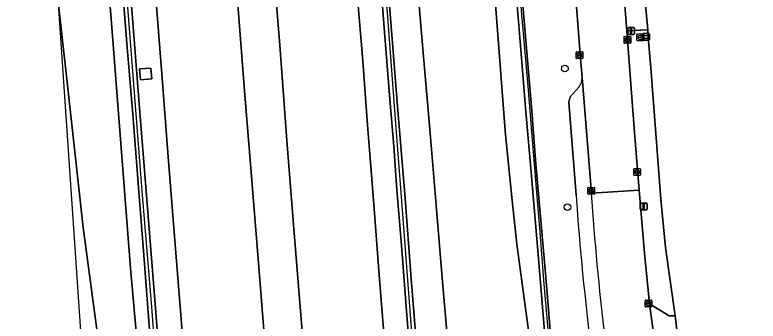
# Model space of a CAD drawing. Extents: x 157692 to 159674, y 381452 to 383291.
# Drawn here: x 157813.5 to 157922.9, y 381667.1 to 381712.2 of the extents above; entities that cross this region are included whole.
import ezdxf

# ---------------------------------------------------------------- set-up
doc = ezdxf.new("R2010")
doc.units = 0
for name, color, linetype in [('IMGEO_Berm_groen', 7, 'Continuous'), ('IMGEO_Boom', 7, 'Continuous'), ('IMGEO_Brandkraan', 7, 'Continuous'), ('IMGEO_Erf', 7, 'Continuous'), ('IMGEO_Geluidsscherm', 7, 'Continuous'), ('IMGEO_Grasland_overig', 7, 'Continuous'), ('IMGEO_Groenvoorziening', 7, 'Continuous'), ('IMGEO_Kolk', 7, 'Continuous'), ('IMGEO_Lichtmast', 7, 'Continuous'), ('IMGEO_Muur', 7, 'Continuous'), ('IMGEO_Parkeervlak_open', 7, 'Continuous'), ('IMGEO_Rijbaan_autosnelweg', 7, 'Continuous'), ('IMGEO_Rijbaan_autoweg', 7, 'Continuous'), ('IMGEO_Rijbaan_lokaal_gesloten', 7, 'Continuous'), ('IMGEO_Terreindeel_gesloten', 7, 'Continuous'), ('IMGEO_Verklikker', 7, 'Continuous'), ('IMGEO_Voetpad_open', 7, 'Continuous')]:
    doc.layers.add(name, color=color, linetype=linetype)

msp = doc.modelspace()

# ---------------------------------------------------------------- linework, layer by layer
at = {"layer": 'IMGEO_Berm_groen'}
for points in [[(157824.79, 381746.67), (157827.7, 381711.64), (157830.54, 381674.92), (157833.82, 381638.02), (157836.52, 381602.02), (157837.16, 381576.37), (157833.05, 381611.29), (157829.43, 381636.71), (157826.2, 381661.12), (157823.54, 381680.91), (157821.08, 381703.21), (157819.85, 381714.67), (157823.23, 381664.97), (157823.99, 381659.66), (157825.78, 381647.8), (157827.17, 381638.22), (157828, 381631.65), (157829.75, 381618.32), (157831.18, 381605.98), (157832.69, 381593.11)], [(157867.96, 381722.3), (157868.99, 381709.28), (157869.88, 381698.16), (157870.87, 381685.86), (157871.83, 381673.37), (157872.84, 381660.62), (157873.71, 381649.4), (157874.5, 381639.59), (157875.59, 381625.55), (157876.48, 381614.2), (157877.28, 381604.7), (157878.13, 381593.66)], [(157846.29, 381714.43), (157847.31, 381701.04), (157848.27, 381689.06), (157849.3, 381676.29), (157850.26, 381664.56), (157851.21, 381652.8), (157852.32, 381638.78), (157853.48, 381623.84), (157854.92, 381605.64), (157855.96, 381591.98), (157856.86, 381580.36), (157858.49, 381560.35), (157863.67, 381565.93), (157862.21, 381584.59), (157860.75, 381603.96), (157859.43, 381619.5), (157857.89, 381639.11), (157856.98, 381650.68), (157855.79, 381665.6), (157854.56, 381680.72), (157853.55, 381693.73), (157852.52, 381707.77), (157851.41, 381720.99)], [(157877.43, 381589.7), (157876.67, 381599.29), (157875.87, 381609.29), (157874.96, 381620.65), (157874.16, 381630.85), (157873.47, 381639.62), (157872.93, 381646.15), (157872.28, 381654.54), (157871.54, 381663.62), (157870.9, 381671.84), (157870.35, 381678.92), (157869.74, 381686.47), (157869.25, 381692.91), (157868.64, 381700.42), (157867.92, 381709.72), (157867.17, 381719.37)], [(157839.24, 381591.72), (157838.46, 381601.49), (157837.75, 381610.4), (157837.05, 381619.22), (157836.25, 381629.45), (157835.61, 381637.79), (157834.92, 381645.84), (157834.24, 381655.16), (157833.33, 381665.88), (157832.48, 381676.85), (157831.64, 381687.45), (157830.85, 381697.6), (157830, 381708.05), (157829.16, 381718.68)], [(157863.73, 381717.09), (157864.64, 381706.06), (157865.47, 381695.41), (157866.33, 381684.38), (157867.09, 381674.55), (157867.86, 381664.76), (157868.75, 381653.07), (157869.85, 381640.09), (157870.8, 381627.18), (157871.89, 381613.89), (157872.94, 381600.36), (157873.76, 381590.17)], [(157884.25, 381713.79), (157885.72, 381694.58), (157886.68, 381684.92), (157887.4, 381678.45), (157888.7, 381668.64), (157890.37, 381656.46), (157892.2, 381657.01), (157892.01, 381659.15), (157891.4, 381666.23), (157890.52, 381676.96), (157889.47, 381689.08), (157888.65, 381698.57), (157887.93, 381707.73), (157887.15, 381717.19)], [(157830.62, 381714.27), (157831.78, 381699.14), (157833.02, 381683.84), (157834.2, 381669.03), (157835.23, 381655.55), (157835.38, 381653.78), (157836.7, 381653.9), (157836.79, 381653.24), (157839.06, 381653.42), (157838.8, 381656.68), (157838, 381667.42), (157836.99, 381679.63), (157836.13, 381690.68), (157835.17, 381702.91), (157834.19, 381715.42)], [(157883.24, 381593.3), (157882.45, 381602.82), (157881.42, 381614.91), (157880.42, 381626.03), (157879.46, 381637.29), (157879.15, 381641.25), (157878.26, 381651.7), (157877.31, 381662.74), (157876.45, 381672.93), (157875.49, 381684.24), (157874.61, 381694.82), (157873.68, 381705.52), (157873, 381713.59)]]:
    msp.add_lwpolyline(points, dxfattribs=at)
msp.add_lwpolyline([(157833.66, 381702.82), (157831.98, 381702.69), (157831.86, 381704.28), (157833.53, 381704.41)], close=True, dxfattribs=at)
at = {"layer": 'IMGEO_Boom'}
for centre in [(157894.46, 381704.35), (157894.83, 381683.93)]:
    msp.add_circle(centre, 0.489, dxfattribs=at)
at = {"layer": 'IMGEO_Brandkraan'}
for p, q in [((157905.05, 381708.5), (157905.05, 381709.36)), ((157905.13, 381709.43), (157905.98, 381709.43)), ((157905.54, 381709.21), (157905.57, 381709.21)), ((157906.05, 381709.36), (157906.05, 381708.5)), ((157905.98, 381708.43), (157905.13, 381708.43)), ((157905.31, 381708.92), (157905.31, 381708.94)), ((157905.35, 381708.97), (157905.75, 381708.97)), ((157905.75, 381708.89), (157905.35, 381708.89)), ((157905.56, 381708.65), (157905.54, 381708.65)), ((157905.8, 381708.94), (157905.8, 381708.92))]:
    msp.add_line(p, q, dxfattribs=at)
for points in [[(157905.05, 381708.5), (157905.05, 381709.36)], [(157905.13, 381709.43), (157905.98, 381709.43)], [(157906.05, 381709.36), (157906.05, 381708.5)], [(157905.98, 381708.43), (157905.13, 381708.43)]]:
    msp.add_lwpolyline(points, dxfattribs=at)
for centre, radius, start, end in [((157905.13, 381709.35), 0.0765, 91.552, 178.448), ((157905.13, 381709.35), 0.0765, 91.552, 178.448), ((157905.98, 381709.35), 0.0765, 1.552, 88.448), ((157905.98, 381709.35), 0.0765, 1.552, 88.448), ((157905.13, 381708.5), 0.0765, 181.552, 268.448), ((157905.13, 381708.5), 0.0765, 181.552, 268.448), ((157905.35, 381708.93), 0.0403, 85.8775, 175.7526), ((157905.35, 381708.92), 0.0366, 178.938, 274.7102), ((157905.76, 381708.93), 0.0386, 1.7309, 96.639), ((157905.75, 381708.93), 0.043, 264.8664, 352.4533), ((157905.98, 381708.5), 0.0765, 271.552, 358.448), ((157905.98, 381708.5), 0.0765, 271.552, 358.448)]:
    msp.add_arc(centre, radius, start, end, dxfattribs=at)
for centre, major_axis, ratio, start_param, end_param in [((157905.54, 381708.93), (-0.387, 0.002), 0.722429, 4.712389, 7.853982), ((157905.56, 381708.93), (-0.39, 0.002), 0.717154, 1.570796, 4.712389)]:
    msp.add_ellipse(centre, major_axis=major_axis, ratio=ratio, start_param=start_param, end_param=end_param, dxfattribs=at)
at = {"layer": 'IMGEO_Erf'}
msp.add_lwpolyline([(157906.18, 381715.36), (157906.63, 381710.05), (157906.82, 381707.78), (157907.1, 381704.46), (157908.59, 381685.1), (157909.23, 381677.96), (157910.66, 381667.9), (157911.71, 381659.32), (157912.44, 381654.07), (157912.45, 381654.03), (157913.71, 381648.82), (157914.92, 381642.99), (157917.13, 381633.66), (157918.99, 381627.12), (157922.62, 381615.82), (157924.2, 381611.59)], dxfattribs=at)
at = {"layer": 'IMGEO_Geluidsscherm'}
for points in [[(157836.26, 381635.44), (157835.02, 381651.49), (157833.59, 381669.82), (157832.25, 381686.26), (157830.85, 381703.94), (157829.35, 381723.43), (157827.76, 381743.04), (157826.35, 381760.77), (157824.63, 381782.18), (157822.93, 381803.73), (157821.48, 381822.36), (157819.85, 381842.79), (157818.66, 381858.07), (157816.93, 381881.04), (157814.98, 381903.48), (157814.14, 381915.33)], [(157874.05, 381638.71), (157872.67, 381656.09), (157871.74, 381668.03), (157870.72, 381681.64), (157869.57, 381696.23), (157868.32, 381712.59), (157867.16, 381726.49), (157865.95, 381741.21), (157864.81, 381756.45), (157863.81, 381768.98), (157862.39, 381786.19), (157861.41, 381800.71), (157860.15, 381816.5), (157858.88, 381832.38), (157857.55, 381849.6), (157856.04, 381866.76), (157854.91, 381881.82), (157854.74, 381883.41), (157854.58, 381886.29)], [(157894.14, 381641.12), (157893.25, 381651.55), (157892.35, 381662.06), (157891.41, 381672.57), (157890.76, 381680.81), (157889.9, 381691.37), (157889.06, 381701.76), (157888.12, 381712.27), (157887.11, 381724.84), (157885.96, 381739.48), (157885.02, 381750.85), (157883.82, 381765.44), (157882.66, 381780.12), (157881.7, 381792.66), (157880.69, 381805.32), (157879.69, 381817.85), (157878.57, 381832.53), (157877.42, 381847.08), (157876.41, 381859.74), (157875.21, 381874.34), (157874.45, 381884.77)]]:
    msp.add_lwpolyline(points, dxfattribs=at)
at = {"layer": 'IMGEO_Grasland_overig'}
msp.add_lwpolyline([(157819.85, 381714.67), (157821.08, 381703.21), (157823.54, 381680.91), (157826.2, 381661.12), (157829.43, 381636.71), (157833.05, 381611.29), (157837.16, 381576.37), (157836.52, 381602.02), (157833.82, 381638.02), (157830.54, 381674.92), (157827.7, 381711.64), (157824.79, 381746.67), (157822.28, 381780.13), (157821.15, 381794.62), (157820.74, 381794.6), (157814.67, 381794.25), (157813.5, 381794.19), (157817.05, 381750), (157819.7, 381716.89)], close=True, dxfattribs=at)
at = {"layer": 'IMGEO_Groenvoorziening'}
for points in [[(157896.98, 381703.04), (157896.76, 381705.8), (157894.87, 381730.01)], [(157888.11, 381715.45), (157889.51, 381698.7), (157890.18, 381690.3), (157891.62, 381673.59), (157892.32, 381665.23), (157893.8, 381648.45), (157894.54, 381640.16), (157895.96, 381623.38), (157896.69, 381615.01), (157897.41, 381606.66), (157898.13, 381598.22)], [(157896.1, 381685.7), (157895.03, 381699.39), (157895.21, 381700.16), (157896.55, 381701.66)]]:
    msp.add_lwpolyline(points, dxfattribs=at)
for centre, radius, start, end in [((157894.92, 381702.91), 2.06, 322.415, 3.5718), ((158259.97, 381709.91), 364.67, 183.8076, 187.4616)]:
    msp.add_arc(centre, radius, start, end, dxfattribs=at)
at = {"layer": 'IMGEO_Kolk'}
for p, q in [((157903.15, 381708.14), (157903.15, 381708.99)), ((157903.22, 381709.06), (157904.08, 381709.06)), ((157904.08, 381708.06), (157903.22, 381708.06)), ((157903.41, 381708.56), (157903.41, 381708.57)), ((157903.45, 381708.61), (157903.85, 381708.61)), ((157903.84, 381708.52), (157903.45, 381708.52)), ((157903.66, 381708.28), (157903.63, 381708.28)), ((157903.64, 381708.84), (157903.66, 381708.84)), ((157903.89, 381708.57), (157903.89, 381708.56)), ((157904.15, 381708.99), (157904.15, 381708.14)), ((157896.1, 381705.88), (157896.1, 381706.74)), ((157896.17, 381706.81), (157897.03, 381706.81)), ((157897.03, 381705.81), (157896.17, 381705.81)), ((157896.36, 381706.3), (157896.36, 381706.32)), ((157896.4, 381706.35), (157896.8, 381706.35)), ((157896.8, 381706.27), (157896.4, 381706.27)), ((157896.61, 381706.03), (157896.58, 381706.03)), ((157896.59, 381706.59), (157896.61, 381706.59)), ((157896.84, 381706.32), (157896.84, 381706.3)), ((157897.1, 381706.74), (157897.1, 381705.88)), ((157904.57, 381688.68), (157904.57, 381689.54)), ((157904.64, 381689.61), (157905.5, 381689.61)), ((157905.57, 381689.54), (157905.57, 381688.68)), ((157905.5, 381688.61), (157904.64, 381688.61)), ((157904.83, 381689.1), (157904.83, 381689.12)), ((157904.87, 381689.15), (157905.27, 381689.15)), ((157905.27, 381689.07), (157904.87, 381689.07)), ((157905.06, 381689.39), (157905.08, 381689.39)), ((157905.08, 381688.83), (157905.06, 381688.83)), ((157905.31, 381689.12), (157905.31, 381689.1)), ((157897.81, 381685.91), (157897.81, 381686.76)), ((157897.88, 381686.84), (157898.73, 381686.84)), ((157898.07, 381686.33), (157898.07, 381686.34)), ((157898.11, 381686.38), (157898.51, 381686.38)), ((157898.5, 381686.29), (157898.11, 381686.29)), ((157898.3, 381686.62), (157898.32, 381686.62)), ((157898.55, 381686.34), (157898.55, 381686.33)), ((157898.81, 381686.76), (157898.81, 381685.91)), ((157898.73, 381685.84), (157897.88, 381685.84)), ((157898.32, 381686.06), (157898.29, 381686.06)), ((157906.26, 381669.3), (157906.26, 381670.15)), ((157906.34, 381670.22), (157907.19, 381670.22)), ((157906.52, 381669.72), (157906.52, 381669.73)), ((157906.56, 381669.77), (157906.96, 381669.77)), ((157906.75, 381670), (157906.77, 381670)), ((157907, 381669.73), (157907, 381669.72)), ((157907.26, 381670.15), (157907.26, 381669.3)), ((157907.19, 381669.22), (157906.34, 381669.22)), ((157906.96, 381669.68), (157906.56, 381669.68)), ((157906.77, 381669.44), (157906.75, 381669.44))]:
    msp.add_line(p, q, dxfattribs=at)
for points in [[(157903.15, 381708.14), (157903.15, 381708.99)], [(157903.22, 381709.06), (157904.08, 381709.06)], [(157904.08, 381708.06), (157903.22, 381708.06)], [(157904.15, 381708.99), (157904.15, 381708.14)], [(157896.1, 381705.88), (157896.1, 381706.74)], [(157896.17, 381706.81), (157897.03, 381706.81)], [(157897.03, 381705.81), (157896.17, 381705.81)], [(157897.1, 381706.74), (157897.1, 381705.88)], [(157904.57, 381688.68), (157904.57, 381689.54)], [(157904.64, 381689.61), (157905.5, 381689.61)], [(157905.57, 381689.54), (157905.57, 381688.68)], [(157905.5, 381688.61), (157904.64, 381688.61)], [(157897.81, 381685.91), (157897.81, 381686.76)], [(157897.88, 381686.84), (157898.73, 381686.84)], [(157898.81, 381686.76), (157898.81, 381685.91)], [(157898.73, 381685.84), (157897.88, 381685.84)], [(157906.26, 381669.3), (157906.26, 381670.15)], [(157906.34, 381670.22), (157907.19, 381670.22)], [(157907.26, 381670.15), (157907.26, 381669.3)], [(157907.19, 381669.22), (157906.34, 381669.22)]]:
    msp.add_lwpolyline(points, dxfattribs=at)
for centre, radius, start, end in [((157903.22, 381708.99), 0.0765, 91.552, 178.448), ((157903.22, 381708.99), 0.0765, 91.552, 178.448), ((157903.22, 381708.14), 0.0765, 181.552, 268.448), ((157903.22, 381708.14), 0.0765, 181.552, 268.448), ((157903.45, 381708.57), 0.0403, 85.8775, 175.7526), ((157903.44, 381708.56), 0.0366, 178.938, 274.7102), ((157903.85, 381708.56), 0.043, 264.8664, 352.4533), ((157903.85, 381708.57), 0.0386, 1.7309, 96.639), ((157904.07, 381708.99), 0.0765, 1.552, 88.448), ((157904.07, 381708.99), 0.0765, 1.552, 88.448), ((157904.07, 381708.14), 0.0765, 271.552, 358.448), ((157904.07, 381708.14), 0.0765, 271.552, 358.448), ((157896.18, 381706.74), 0.0765, 91.552, 178.448), ((157896.18, 381706.74), 0.0765, 91.552, 178.448), ((157896.18, 381705.89), 0.0765, 181.552, 268.448), ((157896.18, 381705.89), 0.0765, 181.552, 268.448), ((157896.4, 381706.31), 0.0403, 85.8775, 175.7526), ((157896.39, 381706.3), 0.0366, 178.938, 274.7102), ((157896.8, 381706.32), 0.0386, 1.7309, 96.639), ((157896.8, 381706.31), 0.043, 264.8664, 352.4533), ((157897.02, 381706.74), 0.0765, 1.552, 88.448), ((157897.02, 381706.74), 0.0765, 1.552, 88.448), ((157897.02, 381705.89), 0.0765, 271.552, 358.448), ((157897.02, 381705.89), 0.0765, 271.552, 358.448), ((157904.65, 381689.53), 0.0765, 91.552, 178.448), ((157904.65, 381689.53), 0.0765, 91.552, 178.448), ((157905.49, 381689.53), 0.0765, 1.552, 88.448), ((157905.49, 381689.53), 0.0765, 1.552, 88.448), ((157904.65, 381688.69), 0.0765, 181.552, 268.448), ((157904.65, 381688.69), 0.0765, 181.552, 268.448), ((157904.87, 381689.11), 0.0403, 85.8775, 175.7526), ((157904.87, 381689.1), 0.0366, 178.938, 274.7102), ((157905.27, 381689.11), 0.0386, 1.7309, 96.639), ((157905.27, 381689.11), 0.043, 264.8664, 352.4533), ((157905.49, 381688.69), 0.0765, 271.552, 358.448), ((157905.49, 381688.69), 0.0765, 271.552, 358.448), ((157897.88, 381686.76), 0.0765, 91.552, 178.448), ((157897.88, 381686.76), 0.0765, 91.552, 178.448), ((157898.11, 381686.34), 0.0403, 85.8775, 175.7526), ((157898.1, 381686.33), 0.0366, 178.938, 274.7102), ((157898.51, 381686.34), 0.043, 264.8664, 352.4533), ((157898.51, 381686.34), 0.0386, 1.7309, 96.639), ((157898.73, 381686.76), 0.0765, 1.552, 88.448), ((157898.73, 381686.76), 0.0765, 1.552, 88.448), ((157897.88, 381685.91), 0.0765, 181.552, 268.448), ((157897.88, 381685.91), 0.0765, 181.552, 268.448), ((157898.73, 381685.91), 0.0765, 271.552, 358.448), ((157898.73, 381685.91), 0.0765, 271.552, 358.448), ((157906.34, 381670.15), 0.0765, 91.552, 178.448), ((157906.34, 381670.15), 0.0765, 91.552, 178.448), ((157906.56, 381669.73), 0.0403, 85.8775, 175.7526), ((157906.56, 381669.72), 0.0366, 178.938, 274.7102), ((157906.97, 381669.73), 0.0386, 1.7309, 96.639), ((157906.96, 381669.72), 0.043, 264.8664, 352.4533), ((157907.19, 381670.15), 0.0765, 1.552, 88.448), ((157907.19, 381670.15), 0.0765, 1.552, 88.448), ((157906.34, 381669.3), 0.0765, 181.552, 268.448), ((157906.34, 381669.3), 0.0765, 181.552, 268.448), ((157907.19, 381669.3), 0.0765, 271.552, 358.448), ((157907.19, 381669.3), 0.0765, 271.552, 358.448)]:
    msp.add_arc(centre, radius, start, end, dxfattribs=at)
for centre, major_axis, ratio, start_param, end_param in [((157903.64, 381708.56), (-0.387, 0.002), 0.722429, 4.712389, 7.853982), ((157903.66, 381708.56), (-0.39, 0.002), 0.717154, 1.570796, 4.712389), ((157896.59, 381706.31), (-0.387, 0.002), 0.722429, 4.712389, 7.853982), ((157896.61, 381706.31), (-0.39, 0.002), 0.717154, 1.570796, 4.712389), ((157905.06, 381689.11), (-0.387, 0.002), 0.722429, 4.712389, 7.853982), ((157905.08, 381689.11), (-0.39, 0.002), 0.717154, 1.570796, 4.712389), ((157898.29, 381686.34), (-0.387, 0.002), 0.722429, 4.712389, 7.853982), ((157898.32, 381686.34), (-0.39, 0.002), 0.717154, 1.570796, 4.712389), ((157906.75, 381669.72), (-0.387, 0.002), 0.722429, 4.712389, 7.853982), ((157906.77, 381669.72), (-0.39, 0.002), 0.717154, 1.570796, 4.712389)]:
    msp.add_ellipse(centre, major_axis=major_axis, ratio=ratio, start_param=start_param, end_param=end_param, dxfattribs=at)
at = {"layer": 'IMGEO_Lichtmast'}
for p, q in [((157903.7, 381709.47), (157903.7, 381710.27)), ((157903.7, 381710.27), (157903.7, 381709.47)), ((157903.8, 381710.37), (157904.58, 381710.37)), ((157904.58, 381710.37), (157903.8, 381710.37)), ((157904.68, 381710.27), (157904.68, 381709.47)), ((157904.68, 381709.47), (157904.68, 381710.27)), ((157904.58, 381709.37), (157903.8, 381709.37)), ((157903.8, 381709.37), (157904.58, 381709.37)), ((157905.55, 381683.62), (157905.55, 381684.42)), ((157905.55, 381684.42), (157905.55, 381683.62)), ((157905.65, 381684.52), (157906.44, 381684.52)), ((157906.44, 381684.52), (157905.65, 381684.52)), ((157906.54, 381684.42), (157906.54, 381683.62)), ((157906.54, 381683.62), (157906.54, 381684.42)), ((157906.44, 381683.52), (157905.65, 381683.52)), ((157905.65, 381683.52), (157906.44, 381683.52))]:
    msp.add_line(p, q, dxfattribs=at)
for points in [[(157904.11, 381710.25), (157904.27, 381710.25), (157904.27, 381709.5), (157904.11, 381709.5), (157904.11, 381710.25)], [(157905.97, 381684.4), (157906.12, 381684.4), (157906.12, 381683.65), (157905.97, 381683.65), (157905.97, 381684.4)]]:
    msp.add_lwpolyline(points, dxfattribs=at)
for centre, start, end in [((157903.8, 381710.27), 90, 180), ((157903.8, 381710.27), 90, 180), ((157904.58, 381710.27), 0, 90), ((157904.58, 381710.27), 360, 90), ((157903.8, 381709.47), 180, 270), ((157903.8, 381709.47), 180, 270), ((157904.58, 381709.47), 270, 0), ((157904.58, 381709.47), 270, 0), ((157905.65, 381684.42), 90, 180), ((157905.65, 381684.42), 90, 180), ((157906.44, 381684.42), 0, 90), ((157906.44, 381684.42), 360, 90), ((157905.65, 381683.62), 180, 270), ((157905.65, 381683.62), 180, 270), ((157906.44, 381683.62), 270, 0), ((157906.44, 381683.62), 270, 0)]:
    msp.add_arc(centre, 0.1, start, end, dxfattribs=at)
at = {"layer": 'IMGEO_Muur'}
for points in [[(157878.13, 381593.66), (157877.28, 381604.7), (157876.48, 381614.2), (157875.59, 381625.55), (157874.5, 381639.59), (157873.71, 381649.4), (157872.84, 381660.62), (157871.83, 381673.37), (157870.87, 381685.86), (157869.88, 381698.16), (157868.99, 381709.28), (157867.96, 381722.3)], [(157867.17, 381719.37), (157867.92, 381709.72), (157868.64, 381700.42), (157869.25, 381692.91), (157869.74, 381686.47), (157870.35, 381678.92), (157870.9, 381671.84), (157871.54, 381663.62), (157872.28, 381654.54), (157872.93, 381646.15), (157873.47, 381639.62), (157874.16, 381630.85), (157874.96, 381620.65), (157875.87, 381609.29), (157876.67, 381599.29), (157877.43, 381589.7)], [(157829.16, 381718.68), (157830, 381708.05), (157830.85, 381697.6), (157831.64, 381687.45), (157832.48, 381676.85), (157833.33, 381665.88), (157834.24, 381655.16), (157834.92, 381645.84), (157835.61, 381637.79), (157836.25, 381629.45), (157837.05, 381619.22), (157837.75, 381610.4), (157838.46, 381601.49), (157839.24, 381591.72)], [(157887.15, 381717.19), (157887.93, 381707.73), (157888.65, 381698.57), (157889.47, 381689.08), (157890.52, 381676.96), (157891.4, 381666.23), (157892.01, 381659.15), (157892.2, 381657.01), (157892.31, 381655.85), (157892.74, 381650.96), (157893.71, 381640.07), (157893.99, 381636.2), (157894.79, 381627.1), (157895.49, 381618.79), (157896.25, 381610.06), (157897.07, 381600.85), (157897.75, 381592.57)], [(157898.13, 381598.22), (157897.41, 381606.66), (157896.69, 381615.01), (157895.96, 381623.38), (157894.54, 381640.16), (157893.8, 381648.45), (157892.32, 381665.23), (157891.62, 381673.59), (157890.18, 381690.3), (157889.51, 381698.7), (157888.11, 381715.45)], [(157839.96, 381595.7), (157839.24, 381604.91), (157838.4, 381615.27), (157837.62, 381625.23), (157836.64, 381638.14), (157836.3, 381642.66), (157835.5, 381652.27), (157835.38, 381653.78), (157835.23, 381655.55), (157834.2, 381669.03), (157833.02, 381683.84), (157831.78, 381699.14), (157830.62, 381714.27)]]:
    msp.add_lwpolyline(points, dxfattribs=at)
at = {"layer": 'IMGEO_Parkeervlak_open'}
for points in [[(157898.34, 381685.97), (157896.98, 381703.04)], [(157896.55, 381701.66), (157895.21, 381700.16), (157895.03, 381699.39), (157896.1, 381685.7)]]:
    msp.add_lwpolyline(points, dxfattribs=at)
for centre, radius, start, end in [((157894.92, 381702.91), 2.06, 322.415, 3.5718), ((158259.97, 381709.91), 364.67, 183.8076, 187.4616), ((158256.83, 381709.08), 359.24, 183.6882, 187.0564)]:
    msp.add_arc(centre, radius, start, end, dxfattribs=at)
at = {"layer": 'IMGEO_Rijbaan_autosnelweg'}
for points in [[(157851.41, 381720.99), (157852.52, 381707.77), (157853.55, 381693.73), (157854.56, 381680.72), (157855.79, 381665.6), (157856.98, 381650.68), (157857.89, 381639.11), (157859.43, 381619.5), (157860.75, 381603.96), (157862.21, 381584.59)], [(157873.76, 381590.17), (157872.94, 381600.36), (157871.89, 381613.89), (157870.8, 381627.18), (157869.85, 381640.09), (157868.75, 381653.07), (157867.86, 381664.76), (157867.09, 381674.55), (157866.33, 381684.38), (157865.47, 381695.41), (157864.64, 381706.06), (157863.73, 381717.09)], [(157834.19, 381715.42), (157835.17, 381702.91), (157836.13, 381690.68), (157836.99, 381679.63), (157838, 381667.42), (157838.8, 381656.68), (157839.06, 381653.42), (157839.13, 381652.51), (157839.77, 381644.49), (157840.21, 381638.44), (157841.31, 381624.51), (157842.64, 381608.14), (157844.04, 381590.79)], [(157855.96, 381591.98), (157854.92, 381605.64), (157853.48, 381623.84), (157852.32, 381638.78), (157851.21, 381652.8), (157850.26, 381664.56), (157849.3, 381676.29), (157848.27, 381689.06), (157847.31, 381701.04), (157846.29, 381714.43)]]:
    msp.add_lwpolyline(points, dxfattribs=at)
at = {"layer": 'IMGEO_Rijbaan_autoweg'}
for points in [[(157873, 381713.59), (157873.68, 381705.52), (157874.61, 381694.82), (157875.49, 381684.24), (157876.45, 381672.93), (157877.31, 381662.74), (157878.26, 381651.7), (157879.15, 381641.25), (157879.46, 381637.29), (157880.42, 381626.03), (157881.42, 381614.91), (157882.45, 381602.82), (157883.24, 381593.3)], [(157896.64, 381597.7), (157896.43, 381601.44), (157896.1, 381606.16), (157895.1, 381617.5), (157894.26, 381626.65), (157892.02, 381645.22), (157890.55, 381655.39), (157890.37, 381656.46), (157888.7, 381668.64), (157887.4, 381678.45), (157886.68, 381684.92), (157885.72, 381694.58), (157884.25, 381713.79)]]:
    msp.add_lwpolyline(points, dxfattribs=at)
at = {"layer": 'IMGEO_Rijbaan_lokaal_gesloten'}
for points in [[(157894.87, 381730.01), (157896.76, 381705.8), (157896.98, 381703.04), (157898.34, 381685.97), (157905.38, 381686.42), (157904.67, 381694.91), (157903.54, 381709.87), (157903.21, 381714.24)], [(157913.24, 381635.92), (157911.72, 381642.34), (157910.44, 381648.35), (157908.88, 381656.56), (157908.13, 381660.66), (157906.9, 381669.7), (157906.15, 381677.15), (157905.38, 381686.42), (157898.34, 381685.97)]]:
    msp.add_lwpolyline(points, dxfattribs=at)
msp.add_arc((158256.83, 381709.08), 359.24, 183.6882, 187.0564, dxfattribs=at)
at = {"layer": 'IMGEO_Terreindeel_gesloten'}
msp.add_lwpolyline([(157833.66, 381702.82), (157833.53, 381704.41), (157831.86, 381704.28), (157831.98, 381702.69)], close=True, dxfattribs=at)
at = {"layer": 'IMGEO_Verklikker'}
for p, q in [((157905.89, 381708.6), (157905.89, 381709.4)), ((157905.89, 381709.4), (157905.89, 381708.6)), ((157905.99, 381709.5), (157906.78, 381709.5)), ((157906.78, 381709.5), (157905.99, 381709.5)), ((157906.88, 381709.4), (157906.88, 381708.6)), ((157906.88, 381708.6), (157906.88, 381709.4)), ((157906.78, 381708.5), (157905.99, 381708.5)), ((157905.99, 381708.5), (157906.78, 381708.5))]:
    msp.add_line(p, q, dxfattribs=at)
for points in [[(157905.99, 381709.23), (157906.78, 381709.23), (157906.78, 381708.77), (157905.99, 381708.77), (157905.99, 381709.23)], [(157906.06, 381709.17), (157906.06, 381708.83), (157906.72, 381708.83), (157906.72, 381709.17), (157906.06, 381709.17)]]:
    msp.add_lwpolyline(points, dxfattribs=at)
for centre, start, end in [((157905.99, 381709.4), 90, 180), ((157905.99, 381709.4), 90, 180), ((157906.78, 381709.4), 0, 90), ((157906.78, 381709.4), 360, 90), ((157905.99, 381708.6), 180, 270), ((157905.99, 381708.6), 180, 270), ((157906.78, 381708.6), 270, 0), ((157906.78, 381708.6), 270, 0)]:
    msp.add_arc(centre, 0.1, start, end, dxfattribs=at)
at = {"layer": 'IMGEO_Voetpad_open'}
for points in [[(157905.72, 381723.33), (157905.31, 381727.97), (157902.13, 381727.74), (157902.47, 381723.47), (157903.21, 381714.24), (157903.54, 381709.87), (157906.63, 381710.05), (157906.18, 381715.36)], [(157907.1, 381704.46), (157906.82, 381707.78), (157906.63, 381710.05), (157903.54, 381709.87), (157904.67, 381694.91), (157905.38, 381686.42), (157906.15, 381677.15), (157906.9, 381669.7), (157909.8, 381667.9), (157910.66, 381667.9), (157909.23, 381677.96), (157908.59, 381685.1)], [(157908.88, 381656.56), (157911.38, 381659.19), (157911.71, 381659.32), (157910.66, 381667.9), (157909.8, 381667.9), (157906.9, 381669.7), (157908.13, 381660.66)]]:
    msp.add_lwpolyline(points, close=True, dxfattribs=at)

doc.saveas('drawing.dxf')
